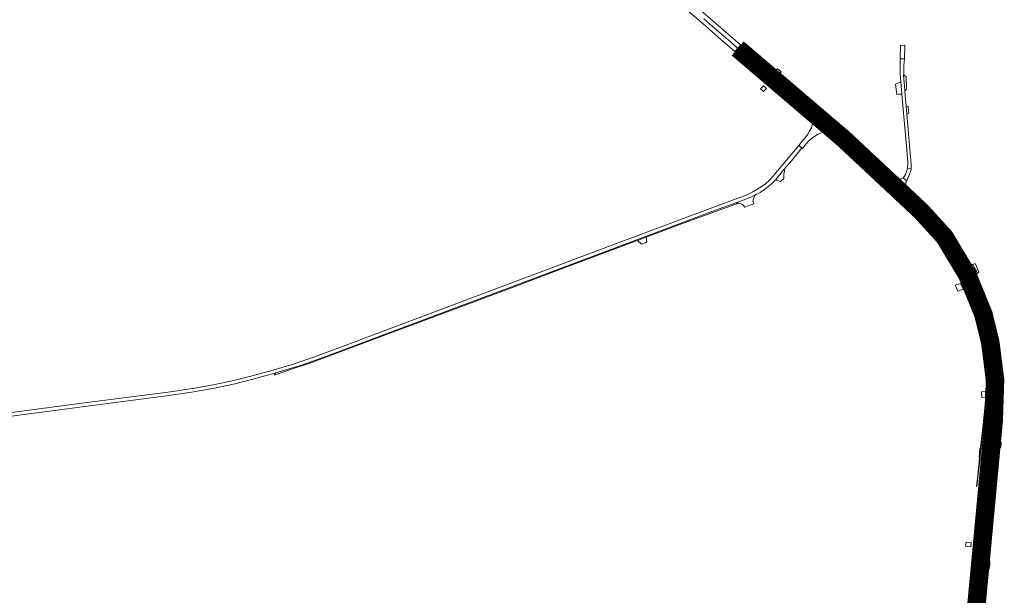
# Model space of a CAD drawing. Header units: metres. Extents: x 166325 to 190320, y 381923 to 404576.
# Tile 849 of 1056: x 175254 to 176052, y 398946 to 399412. Entities that reach past the tile are written whole.
import ezdxf

# ---------------------------------------------------------------- set-up
doc = ezdxf.new("R2010")
doc.units = ezdxf.units.M
for name, color, linetype, lineweight in [('B-WE-VH-VERHARDING_ASFALT-GV', 8, 'Continuous', 18), ('B-WE-VH-VERHARDING_BETONSTRAATSTEEN-GV', 8, 'Continuous', 18), ('B-WE-VH-VERHARDING_HALFVERHARDING-GV', 8, 'Continuous', 18), ('B-WE-VH-VERHARDING_N-WEG', 8, 'Continuous', 18)]:
    doc.layers.add(name, color=color, linetype=linetype, lineweight=lineweight)

msp = doc.modelspace()

# ---------------------------------------------------------------- linework, layer by layer
at = {"layer": 'B-WE-VH-VERHARDING_ASFALT-GV', "flags": 128}
for points in [[(175793.325, 399420.997), (175807.92, 399408.381), (175821.955, 399396.149), (175833.429, 399386.148), (175833.651, 399386.403), (175835.563, 399388.61), (175835.666, 399388.728), (175831.776, 399392.134), (175824.193, 399398.689), (175815.094, 399406.608), (175808.402, 399412.401)], [(175793.325, 399420.997), (175807.92, 399408.381), (175821.955, 399396.149), (175833.429, 399386.148), (175833.651, 399386.403), (175835.563, 399388.61), (175835.666, 399388.728), (175831.776, 399392.134), (175824.193, 399398.689), (175815.094, 399406.608), (175808.402, 399412.401)], [(175808.402, 399412.401), (175815.094, 399406.608), (175824.193, 399398.689), (175831.776, 399392.134), (175835.666, 399388.728), (175835.77, 399388.849), (175837.65, 399391.018), (175837.941, 399391.354), (175805.963, 399419.126)], [(175808.402, 399412.401), (175815.094, 399406.608), (175824.193, 399398.689), (175831.776, 399392.134), (175835.666, 399388.728), (175835.77, 399388.849), (175837.65, 399391.018), (175837.941, 399391.354), (175805.963, 399419.126)], [(175971.441, 399350.723), (175971.223, 399353.574), (175971.109, 399355.063), (175970.201, 399366.943), (175970.238, 399367.921), (175970.493, 399374.723), (175970.889, 399380.15), (175967.489, 399380.058), (175967.323, 399375.956), (175967.31, 399367.842), (175967.84, 399361.568), (175968.697, 399351.627), (175972.814, 399306.32), (175973.615, 399295.94)], [(175971.441, 399350.723), (175971.223, 399353.574), (175971.109, 399355.063), (175970.201, 399366.943), (175970.238, 399367.921), (175970.493, 399374.723), (175970.889, 399380.15), (175967.489, 399380.058), (175967.323, 399375.956), (175967.31, 399367.842), (175967.84, 399361.568), (175968.697, 399351.627), (175972.814, 399306.32), (175973.615, 399295.94)], [(175976.407, 399294.217), (175972.789, 399335.389), (175972.207, 399342.011), (175971.441, 399350.723)], [(175976.407, 399294.217), (175972.789, 399335.389), (175972.207, 399342.011), (175971.441, 399350.723)], [(175866.536, 399282.449), (175873.202, 399290.394), (175877.922, 399296.019), (175887.403, 399307.408), (175888.17, 399307.474), (175885.226, 399309.847), (175865.337, 399286.249)], [(175866.536, 399282.449), (175873.202, 399290.394), (175877.922, 399296.019), (175887.403, 399307.408), (175888.17, 399307.474), (175885.226, 399309.847), (175865.337, 399286.249)], [(175973.615, 399295.94), (175973.582, 399295.02)], [(175973.615, 399295.94), (175973.582, 399295.02)], [(175976.396, 399292.652), (175976.407, 399294.217)], [(175976.396, 399292.652), (175976.407, 399294.217)], [(175973.236, 399291.643), (175976.243, 399291.083)], [(175973.236, 399291.643), (175976.243, 399291.083)], [(175976.243, 399291.083), (175976.396, 399292.652)], [(175976.243, 399291.083), (175976.396, 399292.652)], [(175838.169, 399268.062), (175737.61, 399230.562), (175656.231, 399200.032), (175515.69, 399147.192), (175492.94, 399138.723), (175474.801, 399132.622), (175459.111, 399128.003), (175442.361, 399123.372), (175427.701, 399119.722), (175410.841, 399116.252), (175395.731, 399113.472), (175376.171, 399110.383), (175306.521, 399101.414), (175123.031, 399077.312), (175105.141, 399075.193), (175090.111, 399073.662), (175072.311, 399072.222), (175042.483, 399070.445), (175019.161, 399069.206), (174584.11, 399046.909), (174574.964, 399046.83)], [(175838.169, 399268.062), (175737.61, 399230.562), (175656.231, 399200.032), (175515.69, 399147.192), (175492.94, 399138.723), (175474.801, 399132.622), (175459.111, 399128.003), (175442.361, 399123.372), (175427.701, 399119.722), (175410.841, 399116.252), (175395.731, 399113.472), (175376.171, 399110.383), (175306.521, 399101.414), (175123.031, 399077.312), (175105.141, 399075.193), (175090.111, 399073.662), (175072.311, 399072.222), (175042.483, 399070.445), (175019.161, 399069.206), (174584.11, 399046.909), (174574.964, 399046.83)], [(175148.881, 399077.794), (175317.131, 399099.912), (175374.981, 399107.373), (175393.191, 399110.164), (175410.451, 399113.252), (175427.271, 399116.724), (175443.061, 399120.632), (175453.827, 399123.584), (175460.021, 399125.283), (175461.64, 399125.782), (175483.16, 399132.412), (175502.111, 399138.972), (175657.581, 399197.473), (175817.72, 399257.473), (175834.235, 399263.545), (175841.08, 399266.062)], [(175148.881, 399077.794), (175317.131, 399099.912), (175374.981, 399107.373), (175393.191, 399110.164), (175410.451, 399113.252), (175427.271, 399116.724), (175443.061, 399120.632), (175453.827, 399123.584), (175460.021, 399125.283), (175461.64, 399125.782), (175483.16, 399132.412), (175502.111, 399138.972), (175657.581, 399197.473), (175817.72, 399257.473), (175834.235, 399263.545), (175841.08, 399266.062)]]:
    msp.add_lwpolyline(points, dxfattribs=at)
for points in [[(175868.403, 399364.85), (175863.676, 399368.965), (175857.708, 399374.159), (175844.042, 399386.055), (175837.941, 399391.354), (175837.65, 399391.018), (175835.77, 399388.849), (175835.666, 399388.728), (175842.179, 399383.025), (175851.298, 399375.126), (175860.278, 399367.264), (175866.417, 399361.978), (175887.497, 399343.624), (175896.558, 399335.724), (175904.682, 399328.664), (175905.633, 399327.837), (175911.101, 399323.085), (175911.206, 399323.205), (175913.163, 399325.439), (175913.365, 399325.67), (175910.34, 399328.295), (175885.233, 399350.189), (175878.37, 399356.174)], [(175868.403, 399364.85), (175863.676, 399368.965), (175857.708, 399374.159), (175844.042, 399386.055), (175837.941, 399391.354), (175837.65, 399391.018), (175835.77, 399388.849), (175835.666, 399388.728), (175842.179, 399383.025), (175851.298, 399375.126), (175860.278, 399367.264), (175866.417, 399361.978), (175887.497, 399343.624), (175896.558, 399335.724), (175904.682, 399328.664), (175905.633, 399327.837), (175911.101, 399323.085), (175911.206, 399323.205), (175913.163, 399325.439), (175913.365, 399325.67), (175910.34, 399328.295), (175885.233, 399350.189), (175878.37, 399356.174)], [(175971.301, 399391.176), (175967.598, 399390.933), (175967.489, 399380.058), (175970.889, 399380.15)], [(175971.301, 399391.176), (175967.598, 399390.933), (175967.489, 399380.058), (175970.889, 399380.15)], [(175911.101, 399323.085), (175905.633, 399327.837), (175904.682, 399328.664), (175896.558, 399335.724), (175887.497, 399343.624), (175866.417, 399361.978), (175860.278, 399367.264), (175851.298, 399375.126), (175842.179, 399383.025), (175835.666, 399388.728), (175835.563, 399388.61), (175833.651, 399386.403), (175833.429, 399386.148), (175838.758, 399381.504), (175859.452, 399363.393), (175863.895, 399359.575), (175877.261, 399347.993), (175877.294, 399347.988), (175895.31, 399332.191), (175896.092, 399331.484), (175908.568, 399320.567), (175908.755, 399320.407), (175909.162, 399320.872), (175910.999, 399322.969)], [(175911.101, 399323.085), (175905.633, 399327.837), (175904.682, 399328.664), (175896.558, 399335.724), (175887.497, 399343.624), (175866.417, 399361.978), (175860.278, 399367.264), (175851.298, 399375.126), (175842.179, 399383.025), (175835.666, 399388.728), (175835.563, 399388.61), (175833.651, 399386.403), (175833.429, 399386.148), (175838.758, 399381.504), (175859.452, 399363.393), (175863.895, 399359.575), (175877.261, 399347.993), (175877.294, 399347.988), (175895.31, 399332.191), (175896.092, 399331.484), (175908.568, 399320.567), (175908.755, 399320.407), (175909.162, 399320.872), (175910.999, 399322.969)], [(175908.568, 399320.567), (175896.092, 399331.484), (175896.315, 399330.712), (175896.596, 399329.468), (175896.481, 399327.665), (175895.488, 399324.362), (175893.95, 399321.581), (175892.513, 399319.183), (175890.348, 399316.151), (175890.221, 399315.996), (175888.381, 399313.75), (175888.254, 399313.595), (175885.226, 399309.847), (175888.17, 399307.474), (175891.235, 399311.232), (175891.33, 399311.349), (175893.359, 399313.836), (175895.715, 399315.734), (175900.306, 399318.836), (175902.17, 399319.664), (175903.809, 399320.119), (175906.685, 399320.858)], [(175908.568, 399320.567), (175896.092, 399331.484), (175896.315, 399330.712), (175896.596, 399329.468), (175896.481, 399327.665), (175895.488, 399324.362), (175893.95, 399321.581), (175892.513, 399319.183), (175890.348, 399316.151), (175890.221, 399315.996), (175888.381, 399313.75), (175888.254, 399313.595), (175885.226, 399309.847), (175888.17, 399307.474), (175891.235, 399311.232), (175891.33, 399311.349), (175893.359, 399313.836), (175895.715, 399315.734), (175900.306, 399318.836), (175902.17, 399319.664), (175903.809, 399320.119), (175906.685, 399320.858)], [(175911.101, 399323.085), (175910.999, 399322.969), (175909.162, 399320.872), (175908.755, 399320.407), (175926.414, 399305.301), (175939.503, 399293.929), (175954.397, 399280.684), (175961.387, 399274.107), (175962.56, 399273.052), (175972.99, 399263.372), (175978.288, 399258.235), (175982.709, 399253.72), (175983.093, 399254.08), (175985.224, 399256.075), (175985.375, 399256.216), (175983.467, 399258.239), (175979.414, 399262.354), (175974.594, 399266.991), (175969.656, 399271.61), (175966.686, 399274.404), (175965.936, 399275.08), (175959.86, 399280.554), (175952.536, 399286.964), (175945.336, 399293.269), (175938.766, 399299.051), (175932.512, 399304.502), (175927.602, 399308.764), (175922.4, 399313.281), (175918.447, 399316.715), (175914.901, 399319.763), (175911.668, 399322.592)], [(175911.101, 399323.085), (175910.999, 399322.969), (175909.162, 399320.872), (175908.755, 399320.407), (175926.414, 399305.301), (175939.503, 399293.929), (175954.397, 399280.684), (175961.387, 399274.107), (175962.56, 399273.052), (175972.99, 399263.372), (175978.288, 399258.235), (175982.709, 399253.72), (175983.093, 399254.08), (175985.224, 399256.075), (175985.375, 399256.216), (175983.467, 399258.239), (175979.414, 399262.354), (175974.594, 399266.991), (175969.656, 399271.61), (175966.686, 399274.404), (175965.936, 399275.08), (175959.86, 399280.554), (175952.536, 399286.964), (175945.336, 399293.269), (175938.766, 399299.051), (175932.512, 399304.502), (175927.602, 399308.764), (175922.4, 399313.281), (175918.447, 399316.715), (175914.901, 399319.763), (175911.668, 399322.592)], [(175913.365, 399325.67), (175913.163, 399325.439), (175911.206, 399323.205), (175911.101, 399323.085), (175911.668, 399322.592), (175914.901, 399319.763), (175918.447, 399316.715), (175922.4, 399313.281), (175927.602, 399308.764), (175932.512, 399304.502), (175938.766, 399299.051), (175945.336, 399293.269), (175952.536, 399286.964), (175959.86, 399280.554), (175965.936, 399275.08), (175966.686, 399274.404), (175969.656, 399271.61), (175974.594, 399266.991), (175979.414, 399262.354), (175983.467, 399258.239), (175985.375, 399256.216), (175985.507, 399256.339), (175987.623, 399258.321), (175988.029, 399258.7), (175986.162, 399260.73), (175982.044, 399264.848), (175981.085, 399265.913), (175973.073, 399273.355), (175963.095, 399282.476), (175958.66, 399286.213), (175943.966, 399299.115)], [(175913.365, 399325.67), (175913.163, 399325.439), (175911.206, 399323.205), (175911.101, 399323.085), (175911.668, 399322.592), (175914.901, 399319.763), (175918.447, 399316.715), (175922.4, 399313.281), (175927.602, 399308.764), (175932.512, 399304.502), (175938.766, 399299.051), (175945.336, 399293.269), (175952.536, 399286.964), (175959.86, 399280.554), (175965.936, 399275.08), (175966.686, 399274.404), (175969.656, 399271.61), (175974.594, 399266.991), (175979.414, 399262.354), (175983.467, 399258.239), (175985.375, 399256.216), (175985.507, 399256.339), (175987.623, 399258.321), (175988.029, 399258.7), (175986.162, 399260.73), (175982.044, 399264.848), (175981.085, 399265.913), (175973.073, 399273.355), (175963.095, 399282.476), (175958.66, 399286.213), (175943.966, 399299.115)], [(175972.681, 399281.375), (175969.935, 399283.755), (175968.329, 399282.845), (175966.503, 399281.95), (175964.537, 399281.825), (175963.095, 399282.476), (175973.073, 399273.355), (175972.226, 399275.14), (175971.863, 399277.549), (175972.115, 399280.118)], [(175972.681, 399281.375), (175969.935, 399283.755), (175968.329, 399282.845), (175966.503, 399281.95), (175964.537, 399281.825), (175963.095, 399282.476), (175973.073, 399273.355), (175972.226, 399275.14), (175971.863, 399277.549), (175972.115, 399280.118)], [(175985.375, 399256.216), (175985.224, 399256.075), (175983.093, 399254.08), (175982.709, 399253.72), (175983.296, 399253.12), (175988.455, 399247.478), (175993.91, 399241.003), (175998.303, 399235.412), (176002.713, 399229.391), (176006.786, 399223.398), (176010.79, 399217.026), (176014.154, 399211.342), (176017.735, 399204.69), (176020.869, 399198.448), (176023.62, 399192.368), (176026.391, 399185.512), (176028.771, 399179.257), (176030.731, 399173.333), (176031.387, 399171.296), (176031.813, 399169.802), (176032.392, 399169.976), (176035.173, 399170.807), (176035.371, 399170.866), (176034.792, 399172.808), (176033.753, 399176.142), (176032.657, 399179.375), (176030.495, 399185.215), (176029.122, 399188.761), (176027.712, 399192.169), (176025.886, 399196.358), (176024.497, 399199.397), (176023.072, 399202.286), (176019.724, 399208.945), (176016.152, 399215.327), (176013.484, 399219.879), (176010.246, 399224.917), (176007.343, 399229.294), (176003.81, 399234.391), (175999.792, 399239.594), (175995.91, 399244.355), (175992.364, 399248.57), (175988.466, 399252.939)], [(175985.375, 399256.216), (175985.224, 399256.075), (175983.093, 399254.08), (175982.709, 399253.72), (175983.296, 399253.12), (175988.455, 399247.478), (175993.91, 399241.003), (175998.303, 399235.412), (176002.713, 399229.391), (176006.786, 399223.398), (176010.79, 399217.026), (176014.154, 399211.342), (176017.735, 399204.69), (176020.869, 399198.448), (176023.62, 399192.368), (176026.391, 399185.512), (176028.771, 399179.257), (176030.731, 399173.333), (176031.387, 399171.296), (176031.813, 399169.802), (176032.392, 399169.976), (176035.173, 399170.807), (176035.371, 399170.866), (176034.792, 399172.808), (176033.753, 399176.142), (176032.657, 399179.375), (176030.495, 399185.215), (176029.122, 399188.761), (176027.712, 399192.169), (176025.886, 399196.358), (176024.497, 399199.397), (176023.072, 399202.286), (176019.724, 399208.945), (176016.152, 399215.327), (176013.484, 399219.879), (176010.246, 399224.917), (176007.343, 399229.294), (176003.81, 399234.391), (175999.792, 399239.594), (175995.91, 399244.355), (175992.364, 399248.57), (175988.466, 399252.939)], [(175988.029, 399258.7), (175987.623, 399258.321), (175985.507, 399256.339), (175985.375, 399256.216), (175988.466, 399252.939), (175992.364, 399248.57), (175995.91, 399244.355), (175999.792, 399239.594), (176003.81, 399234.391), (176007.343, 399229.294), (176010.246, 399224.917), (176013.484, 399219.879), (176016.152, 399215.327), (176019.724, 399208.945), (176023.072, 399202.286), (176024.497, 399199.397), (176025.886, 399196.358), (176027.712, 399192.169), (176029.122, 399188.761), (176030.495, 399185.215), (176032.657, 399179.375), (176033.753, 399176.142), (176034.792, 399172.808), (176035.371, 399170.866), (176035.544, 399170.917), (176038.237, 399171.722), (176038.939, 399171.932), (176038.444, 399173.654), (176035.955, 399181.074), (176033.099, 399188.774), (176030.138, 399195.914), (176027.547, 399201.628), (176024.323, 399208.289), (176021.017, 399214.496), (176017.504, 399220.343), (176013.608, 399226.657), (176009.258, 399233.048), (176004.529, 399239.489), (175999.497, 399245.712), (175994.207, 399251.887), (175989.514, 399257.085)], [(175988.029, 399258.7), (175987.623, 399258.321), (175985.507, 399256.339), (175985.375, 399256.216), (175988.466, 399252.939), (175992.364, 399248.57), (175995.91, 399244.355), (175999.792, 399239.594), (176003.81, 399234.391), (176007.343, 399229.294), (176010.246, 399224.917), (176013.484, 399219.879), (176016.152, 399215.327), (176019.724, 399208.945), (176023.072, 399202.286), (176024.497, 399199.397), (176025.886, 399196.358), (176027.712, 399192.169), (176029.122, 399188.761), (176030.495, 399185.215), (176032.657, 399179.375), (176033.753, 399176.142), (176034.792, 399172.808), (176035.371, 399170.866), (176035.544, 399170.917), (176038.237, 399171.722), (176038.939, 399171.932), (176038.444, 399173.654), (176035.955, 399181.074), (176033.099, 399188.774), (176030.138, 399195.914), (176027.547, 399201.628), (176024.323, 399208.289), (176021.017, 399214.496), (176017.504, 399220.343), (176013.608, 399226.657), (176009.258, 399233.048), (176004.529, 399239.489), (175999.497, 399245.712), (175994.207, 399251.887), (175989.514, 399257.085)], [(176028.071, 399214.346), (176026.266, 399213.637), (176026.776, 399212.601), (176027.719, 399210.828), (176029.204, 399208.087), (176030.068, 399206.539), (176030.815, 399207.232), (176031.249, 399207.518)], [(176028.071, 399214.346), (176026.266, 399213.637), (176026.776, 399212.601), (176027.719, 399210.828), (176029.204, 399208.087), (176030.068, 399206.539), (176030.815, 399207.232), (176031.249, 399207.518)], [(176035.371, 399170.866), (176035.173, 399170.807), (176032.392, 399169.976), (176031.813, 399169.802), (176033.556, 399163.687), (176035.452, 399156.031), (176037.096, 399148.17), (176037.213, 399147.675), (176038.45, 399140.248), (176039.42, 399132.489), (176040.263, 399124.441), (176040.597, 399116.676), (176040.704, 399114.044), (176040.716, 399105.138), (176040.613, 399100.554), (176040.172, 399090.579), (176039.072, 399074.344), (176038.898, 399072.372), (176039.33, 399072.33), (176042.251, 399072.041), (176042.42, 399072.024), (176042.491, 399072.866), (176042.635, 399074.817), (176042.78, 399076.729), (176042.944, 399078.738), (176043.087, 399080.805), (176043.23, 399083.048), (176043.392, 399085.291), (176043.514, 399087.788), (176043.66, 399089.602), (176043.761, 399092.255), (176043.889, 399093.739), (176043.977, 399095.354), (176044.063, 399097.304), (176044.13, 399099.039), (176044.197, 399100.95), (176044.377, 399101.124), (176044.245, 399102.743), (176044.292, 399104.673), (176044.356, 399107.052), (176044.352, 399109.653), (176044.338, 399112.15), (176044.322, 399114.956), (176044.246, 399117.793), (176044.115, 399120.247), (176043.983, 399122.799), (176043.771, 399125.701), (176043.539, 399128.72), (176043.148, 399132.362), (176042.817, 399135.555), (176042.41, 399138.533), (176042.017, 399141.266), (176041.552, 399144.167), (176041.045, 399147.208), (176040.476, 399150.445), (176039.748, 399154.014), (176038.879, 399157.759), (176037.953, 399161.621), (176036.911, 399165.579), (176036.072, 399168.518)], [(176035.371, 399170.866), (176035.173, 399170.807), (176032.392, 399169.976), (176031.813, 399169.802), (176033.556, 399163.687), (176035.452, 399156.031), (176037.096, 399148.17), (176037.213, 399147.675), (176038.45, 399140.248), (176039.42, 399132.489), (176040.263, 399124.441), (176040.597, 399116.676), (176040.704, 399114.044), (176040.716, 399105.138), (176040.613, 399100.554), (176040.172, 399090.579), (176039.072, 399074.344), (176038.898, 399072.372), (176039.33, 399072.33), (176042.251, 399072.041), (176042.42, 399072.024), (176042.491, 399072.866), (176042.635, 399074.817), (176042.78, 399076.729), (176042.944, 399078.738), (176043.087, 399080.805), (176043.23, 399083.048), (176043.392, 399085.291), (176043.514, 399087.788), (176043.66, 399089.602), (176043.761, 399092.255), (176043.889, 399093.739), (176043.977, 399095.354), (176044.063, 399097.304), (176044.13, 399099.039), (176044.197, 399100.95), (176044.377, 399101.124), (176044.245, 399102.743), (176044.292, 399104.673), (176044.356, 399107.052), (176044.352, 399109.653), (176044.338, 399112.15), (176044.322, 399114.956), (176044.246, 399117.793), (176044.115, 399120.247), (176043.983, 399122.799), (176043.771, 399125.701), (176043.539, 399128.72), (176043.148, 399132.362), (176042.817, 399135.555), (176042.41, 399138.533), (176042.017, 399141.266), (176041.552, 399144.167), (176041.045, 399147.208), (176040.476, 399150.445), (176039.748, 399154.014), (176038.879, 399157.759), (176037.953, 399161.621), (176036.911, 399165.579), (176036.072, 399168.518)], [(176038.939, 399171.932), (176038.237, 399171.722), (176035.544, 399170.917), (176035.371, 399170.866), (176036.072, 399168.518), (176036.911, 399165.579), (176037.953, 399161.621), (176038.879, 399157.759), (176039.748, 399154.014), (176040.476, 399150.445), (176041.045, 399147.208), (176041.552, 399144.167), (176042.017, 399141.266), (176042.41, 399138.533), (176042.817, 399135.555), (176043.148, 399132.362), (176043.539, 399128.72), (176043.771, 399125.701), (176043.983, 399122.799), (176044.115, 399120.247), (176044.246, 399117.793), (176044.322, 399114.956), (176044.338, 399112.15), (176044.352, 399109.653), (176044.356, 399107.052), (176044.292, 399104.673), (176044.245, 399102.743), (176044.377, 399101.124), (176044.197, 399100.95), (176044.13, 399099.039), (176044.063, 399097.304), (176043.977, 399095.354), (176043.889, 399093.739), (176043.761, 399092.255), (176043.66, 399089.602), (176043.514, 399087.788), (176043.392, 399085.291), (176043.23, 399083.048), (176043.087, 399080.805), (176042.944, 399078.738), (176042.78, 399076.729), (176042.635, 399074.817), (176042.491, 399072.866), (176042.42, 399072.024), (176042.599, 399072.007), (176045.423, 399071.728), (176046.025, 399071.668), (176047.121, 399088.14), (176047.791, 399099.599), (176047.999, 399107.261), (176047.936, 399116.644), (176047.576, 399125.418), (176046.795, 399133.617), (176045.71, 399141.505), (176044.324, 399149.786), (176042.659, 399157.891), (176040.667, 399165.923)], [(176038.939, 399171.932), (176038.237, 399171.722), (176035.544, 399170.917), (176035.371, 399170.866), (176036.072, 399168.518), (176036.911, 399165.579), (176037.953, 399161.621), (176038.879, 399157.759), (176039.748, 399154.014), (176040.476, 399150.445), (176041.045, 399147.208), (176041.552, 399144.167), (176042.017, 399141.266), (176042.41, 399138.533), (176042.817, 399135.555), (176043.148, 399132.362), (176043.539, 399128.72), (176043.771, 399125.701), (176043.983, 399122.799), (176044.115, 399120.247), (176044.246, 399117.793), (176044.322, 399114.956), (176044.338, 399112.15), (176044.352, 399109.653), (176044.356, 399107.052), (176044.292, 399104.673), (176044.245, 399102.743), (176044.377, 399101.124), (176044.197, 399100.95), (176044.13, 399099.039), (176044.063, 399097.304), (176043.977, 399095.354), (176043.889, 399093.739), (176043.761, 399092.255), (176043.66, 399089.602), (176043.514, 399087.788), (176043.392, 399085.291), (176043.23, 399083.048), (176043.087, 399080.805), (176042.944, 399078.738), (176042.78, 399076.729), (176042.635, 399074.817), (176042.491, 399072.866), (176042.42, 399072.024), (176042.599, 399072.007), (176045.423, 399071.728), (176046.025, 399071.668), (176047.121, 399088.14), (176047.791, 399099.599), (176047.999, 399107.261), (176047.936, 399116.644), (176047.576, 399125.418), (176046.795, 399133.617), (176045.71, 399141.505), (176044.324, 399149.786), (176042.659, 399157.891), (176040.667, 399165.923)], [(176042.42, 399072.024), (176042.251, 399072.041), (176039.33, 399072.33), (176038.898, 399072.372), (176038.463, 399067.054), (176037.401, 399055.529), (176037.369, 399055.536), (176034.415, 399025.486), (176030.623, 398989.18), (176029.869, 398981.755), (176028.981, 398972.879), (176029.354, 398972.841), (176032.217, 398972.548), (176032.368, 398972.533), (176033.306, 398981.796), (176035.752, 399005.429), (176037.334, 399020.634), (176039.382, 399041.096), (176041.04, 399057.222), (176042.197, 399069.357)], [(176042.42, 399072.024), (176042.251, 399072.041), (176039.33, 399072.33), (176038.898, 399072.372), (176038.463, 399067.054), (176037.401, 399055.529), (176037.369, 399055.536), (176034.415, 399025.486), (176030.623, 398989.18), (176029.869, 398981.755), (176028.981, 398972.879), (176029.354, 398972.841), (176032.217, 398972.548), (176032.368, 398972.533), (176033.306, 398981.796), (176035.752, 399005.429), (176037.334, 399020.634), (176039.382, 399041.096), (176041.04, 399057.222), (176042.197, 399069.357)], [(176045.193, 399063.705), (176046.025, 399071.668), (176045.423, 399071.728), (176042.599, 399072.007), (176042.42, 399072.024), (176042.197, 399069.357), (176041.04, 399057.222), (176039.382, 399041.096), (176037.334, 399020.634), (176035.752, 399005.429), (176033.306, 398981.796), (176032.368, 398972.533), (176032.547, 398972.514), (176035.458, 398972.217), (176035.857, 398972.176), (176036.092, 398974.674), (176036.22, 398976.036), (176038.857, 399001.646), (176040.352, 399016.459), (176042.541, 399037.719), (176043.813, 399050.27)], [(176045.193, 399063.705), (176046.025, 399071.668), (176045.423, 399071.728), (176042.599, 399072.007), (176042.42, 399072.024), (176042.197, 399069.357), (176041.04, 399057.222), (176039.382, 399041.096), (176037.334, 399020.634), (176035.752, 399005.429), (176033.306, 398981.796), (176032.368, 398972.533), (176032.547, 398972.514), (176035.458, 398972.217), (176035.857, 398972.176), (176036.092, 398974.674), (176036.22, 398976.036), (176038.857, 399001.646), (176040.352, 399016.459), (176042.541, 399037.719), (176043.813, 399050.27)], [(176032.368, 398972.533), (176032.217, 398972.548), (176029.354, 398972.841), (176028.981, 398972.879), (176028.728, 398970.344), (176028.054, 398963.608), (176027.614, 398959.204), (176022.958, 398914.518), (176022.919, 398913.637), (176019.705, 398882.436), (176019.129, 398877.199), (176018.746, 398873.405), (176019.201, 398873.359), (176022.071, 398873.064), (176022.252, 398873.046), (176023.639, 398886.739), (176026.022, 398910.444), (176028.446, 398934.129), (176030.891, 398957.938)], [(176032.368, 398972.533), (176032.217, 398972.548), (176029.354, 398972.841), (176028.981, 398972.879), (176028.728, 398970.344), (176028.054, 398963.608), (176027.614, 398959.204), (176022.958, 398914.518), (176022.919, 398913.637), (176019.705, 398882.436), (176019.129, 398877.199), (176018.746, 398873.405), (176019.201, 398873.359), (176022.071, 398873.064), (176022.252, 398873.046), (176023.639, 398886.739), (176026.022, 398910.444), (176028.446, 398934.129), (176030.891, 398957.938)], [(176034.11, 398954.864), (176034.74, 398960.898), (176035.3, 398966.253), (176035.857, 398972.176), (176035.458, 398972.217), (176032.547, 398972.514), (176032.368, 398972.533), (176030.891, 398957.938), (176028.446, 398934.129), (176026.022, 398910.444), (176023.639, 398886.739), (176022.252, 398873.046), (176022.431, 398873.027), (176025.304, 398872.733), (176025.619, 398872.701), (176026.044, 398877.101), (176030.802, 398922.966), (176031.725, 398932.05)], [(176034.11, 398954.864), (176034.74, 398960.898), (176035.3, 398966.253), (176035.857, 398972.176), (176035.458, 398972.217), (176032.547, 398972.514), (176032.368, 398972.533), (176030.891, 398957.938), (176028.446, 398934.129), (176026.022, 398910.444), (176023.639, 398886.739), (176022.252, 398873.046), (176022.431, 398873.027), (176025.304, 398872.733), (176025.619, 398872.701), (176026.044, 398877.101), (176030.802, 398922.966), (176031.725, 398932.05)]]:
    msp.add_lwpolyline(points, close=True, dxfattribs=at)
at = {"layer": 'B-WE-VH-VERHARDING_ASFALT-GV'}
for points in [[(175973.582, 399295.02, -0.0260581), (175973.236, 399291.643)], [(175973.582, 399295.02, -0.0260581), (175973.236, 399291.643)], [(175865.337, 399286.249, -0.0651639), (175857.198, 399278.06)], [(175865.337, 399286.249, -0.0651639), (175857.198, 399278.06)], [(175857.198, 399278.06, -0.0258036), (175846.83, 399271.752)], [(175855.237, 399272.824, 0.0558803), (175863.804, 399279.541)], [(175863.804, 399279.541, 0.0216212), (175866.536, 399282.449)], [(175846.83, 399271.752, -0.0468778), (175838.169, 399268.062)], [(175846.83, 399271.752, -0.0468778), (175838.169, 399268.062)], [(175849.65, 399269.69, 0.0242438), (175855.237, 399272.824)], [(175841.08, 399266.062, 0.0357252), (175849.65, 399269.69)]]:
    msp.add_lwpolyline(points, format="xyb", dxfattribs=at)
at = {"layer": 'B-WE-VH-VERHARDING_BETONSTRAATSTEEN-GV', "flags": 128}
for points in [[(175870.558, 399369.148), (175870.854, 399369.555), (175867.915, 399371.978), (175867.591, 399371.67), (175865.214, 399369.406), (175863.676, 399368.965), (175868.403, 399364.85), (175868.433, 399366.225)], [(175870.558, 399369.148), (175870.854, 399369.555), (175867.915, 399371.978), (175867.591, 399371.67), (175865.214, 399369.406), (175863.676, 399368.965), (175868.403, 399364.85), (175868.433, 399366.225)], [(175972.332, 399365.087), (175972.32, 399365.507), (175971.946, 399365.715), (175971.486, 399366.05), (175971.078, 399366.447), (175970.73, 399366.897), (175970.448, 399367.392), (175970.238, 399367.921), (175970.201, 399366.943), (175971.109, 399355.063), (175971.223, 399353.574), (175971.282, 399353.756), (175971.51, 399354.285), (175971.809, 399354.778), (175972.173, 399355.225), (175972.595, 399355.618), (175972.582, 399356.288), (175972.543, 399357.661)], [(175972.332, 399365.087), (175972.32, 399365.507), (175971.946, 399365.715), (175971.486, 399366.05), (175971.078, 399366.447), (175970.73, 399366.897), (175970.448, 399367.392), (175970.238, 399367.921), (175970.201, 399366.943), (175971.109, 399355.063), (175971.223, 399353.574), (175971.282, 399353.756), (175971.51, 399354.285), (175971.809, 399354.778), (175972.173, 399355.225), (175972.595, 399355.618), (175972.582, 399356.288), (175972.543, 399357.661)], [(175859.226, 399356.213), (175857.37, 399357.755), (175856.661, 399358.378), (175854.286, 399355.742), (175856.58, 399353.606)], [(175859.226, 399356.213), (175857.37, 399357.755), (175856.661, 399358.378), (175854.286, 399355.742), (175856.58, 399353.606)], [(175859.452, 399363.393), (175858.835, 399360.592), (175861.053, 399358.648), (175863.895, 399359.575)], [(175859.452, 399363.393), (175858.835, 399360.592), (175861.053, 399358.648), (175863.895, 399359.575)], [(175967.84, 399361.568), (175964.531, 399359.988), (175963.714, 399359.598), (175964.768, 399351.291), (175966.012, 399351.397), (175968.697, 399351.627)], [(175967.84, 399361.568), (175964.531, 399359.988), (175963.714, 399359.598), (175964.768, 399351.291), (175966.012, 399351.397), (175968.697, 399351.627)], [(175974.005, 399341.578), (175972.207, 399342.011), (175972.789, 399335.389), (175973.891, 399335.874), (175974.411, 399336.103)], [(175974.005, 399341.578), (175972.207, 399342.011), (175972.789, 399335.389), (175973.891, 399335.874), (175974.411, 399336.103)], [(175873.157, 399283.354), (175873.259, 399286.957), (175873.553, 399289.191), (175873.66, 399290.009), (175873.202, 399290.394), (175866.536, 399282.449), (175867.14, 399281.942), (175870.171, 399280.695), (175872.535, 399282.648), (175873.151, 399283.157)], [(175873.157, 399283.354), (175873.259, 399286.957), (175873.553, 399289.191), (175873.66, 399290.009), (175873.202, 399290.394), (175866.536, 399282.449), (175867.14, 399281.942), (175870.171, 399280.695), (175872.535, 399282.648), (175873.151, 399283.157)], [(175977.982, 399256.945), (175978.262, 399257.269), (175973.894, 399261.522), (175968.753, 399266.396), (175962.212, 399272.411), (175961.88, 399272.11), (175968.414, 399266.102), (175973.502, 399261.289)], [(175982.709, 399253.72), (175978.288, 399258.235), (175972.99, 399263.372), (175962.56, 399273.052), (175962.209, 399272.674), (175962.363, 399272.552), (175968.86, 399266.526), (175973.974, 399261.741), (175978.344, 399257.412), (175978.553, 399257.217), (175979.251, 399256.522), (175979.346, 399256.404), (175982.206, 399253.484), (175984.98, 399250.52), (175988.883, 399246.141), (175992.217, 399242.236), (175995.842, 399237.701), (175999.644, 399232.764), (176003.64, 399227.141), (176004.844, 399225.408), (176004.989, 399225.165), (176010.021, 399217.315), (176010.11, 399217.185), (176011.786, 399214.473), (176013.726, 399211.083), (176015.244, 399208.294), (176017.986, 399203.027), (176018.184, 399202.659), (176020.331, 399198.222), (176021.827, 399195.01), (176023.003, 399192.406), (176023.089, 399192.299), (176023.982, 399190.207), (176027.247, 399181.931), (176028.638, 399178.078), (176030.423, 399172.525), (176032.243, 399166.625), (176034.212, 399159.133), (176035.421, 399154.054), (176035.961, 399151.332), (176036.779, 399147.131), (176037.896, 399140.366), (176038.341, 399137.336), (176039.139, 399130.399), (176039.866, 399122.407), (176039.988, 399119.404), (176040.11, 399114.413), (176040.11, 399114.008), (176040.704, 399114.044), (176040.597, 399116.676), (176040.263, 399124.441), (176039.42, 399132.489), (176038.45, 399140.248), (176037.213, 399147.675), (176037.096, 399148.17), (176035.452, 399156.031), (176033.556, 399163.687), (176031.813, 399169.802), (176031.387, 399171.296), (176030.731, 399173.333), (176028.771, 399179.257), (176026.391, 399185.512), (176023.62, 399192.368), (176020.869, 399198.448), (176017.735, 399204.69), (176014.154, 399211.342), (176010.79, 399217.026), (176006.786, 399223.398), (176002.713, 399229.391), (175998.303, 399235.412), (175993.91, 399241.003), (175988.455, 399247.478), (175983.296, 399253.12)], [(175982.709, 399253.72), (175978.288, 399258.235), (175972.99, 399263.372), (175962.56, 399273.052), (175962.209, 399272.674), (175962.363, 399272.552), (175968.86, 399266.526), (175973.974, 399261.741), (175978.344, 399257.412), (175978.553, 399257.217), (175979.251, 399256.522), (175979.346, 399256.404), (175982.206, 399253.484), (175984.98, 399250.52), (175988.883, 399246.141), (175992.217, 399242.236), (175995.842, 399237.701), (175999.644, 399232.764), (176003.64, 399227.141), (176004.844, 399225.408), (176004.989, 399225.165), (176010.021, 399217.315), (176010.11, 399217.185), (176011.786, 399214.473), (176013.726, 399211.083), (176015.244, 399208.294), (176017.986, 399203.027), (176018.184, 399202.659), (176020.331, 399198.222), (176021.827, 399195.01), (176023.003, 399192.406), (176023.089, 399192.299), (176023.982, 399190.207), (176027.247, 399181.931), (176028.638, 399178.078), (176030.423, 399172.525), (176032.243, 399166.625), (176034.212, 399159.133), (176035.421, 399154.054), (176035.961, 399151.332), (176036.779, 399147.131), (176037.896, 399140.366), (176038.341, 399137.336), (176039.139, 399130.399), (176039.866, 399122.407), (176039.988, 399119.404), (176040.11, 399114.413), (176040.11, 399114.008), (176040.704, 399114.044), (176040.597, 399116.676), (176040.263, 399124.441), (176039.42, 399132.489), (176038.45, 399140.248), (176037.213, 399147.675), (176037.096, 399148.17), (176035.452, 399156.031), (176033.556, 399163.687), (176031.813, 399169.802), (176031.387, 399171.296), (176030.731, 399173.333), (176028.771, 399179.257), (176026.391, 399185.512), (176023.62, 399192.368), (176020.869, 399198.448), (176017.735, 399204.69), (176014.154, 399211.342), (176010.79, 399217.026), (176006.786, 399223.398), (176002.713, 399229.391), (175998.303, 399235.412), (175993.91, 399241.003), (175988.455, 399247.478), (175983.296, 399253.12)], [(176004.79, 399225.111), (176003.452, 399227.052), (175999.445, 399232.726), (175995.704, 399237.613), (175992.042, 399242.141), (175988.71, 399246.029), (175984.847, 399250.421), (175982.086, 399253.365), (175979.172, 399256.244), (175978.893, 399255.983), (175981.675, 399253.159), (175984.454, 399250.211), (175988.376, 399245.748), (175991.64, 399241.934), (175995.381, 399237.292), (175999.039, 399232.506), (176003.128, 399226.85), (176004.416, 399224.919)], [(175761.584, 399235.66), (175754.529, 399233.014), (175757.748, 399229.974), (175762.116, 399231.781)], [(175761.584, 399235.66), (175754.529, 399233.014), (175757.748, 399229.974), (175762.116, 399231.781)], [(176004.989, 399225.165), (176004.853, 399225.01), (176004.354, 399224.684), (176009.381, 399216.882), (176009.515, 399216.988), (176009.895, 399217.228), (176010.021, 399217.315)], [(176004.989, 399225.165), (176004.853, 399225.01), (176004.354, 399224.684), (176009.381, 399216.882), (176009.515, 399216.988), (176009.895, 399217.228), (176010.021, 399217.315)], [(176009.895, 399217.228), (176009.515, 399216.988), (176009.609, 399216.85), (176011.209, 399214.234), (176013.164, 399210.806), (176014.639, 399208.123), (176017.447, 399202.751), (176017.541, 399202.536), (176017.956, 399202.713), (176017.844, 399202.952), (176015.094, 399208.157), (176013.558, 399211.018), (176011.602, 399214.417), (176009.94, 399217.098)], [(176009.895, 399217.228), (176009.515, 399216.988), (176009.609, 399216.85), (176011.209, 399214.234), (176013.164, 399210.806), (176014.639, 399208.123), (176017.447, 399202.751), (176017.541, 399202.536), (176017.956, 399202.713), (176017.844, 399202.952), (176015.094, 399208.157), (176013.558, 399211.018), (176011.602, 399214.417), (176009.94, 399217.098)], [(176026.266, 399213.637), (176025.289, 399213.52), (176024.389, 399213.478), (176024.263, 399213.473), (176023.854, 399213.499), (176023.206, 399213.596), (176022.183, 399213.892), (176021.017, 399214.496), (176024.323, 399208.289), (176027.547, 399201.628), (176027.955, 399203.105), (176028.438, 399204.506), (176028.638, 399204.784), (176028.968, 399205.373), (176029.74, 399206.288), (176030.068, 399206.539), (176029.204, 399208.087), (176027.719, 399210.828), (176026.776, 399212.601)], [(176026.266, 399213.637), (176025.289, 399213.52), (176024.389, 399213.478), (176024.263, 399213.473), (176023.854, 399213.499), (176023.206, 399213.596), (176022.183, 399213.892), (176021.017, 399214.496), (176024.323, 399208.289), (176027.547, 399201.628), (176027.955, 399203.105), (176028.438, 399204.506), (176028.638, 399204.784), (176028.968, 399205.373), (176029.74, 399206.288), (176030.068, 399206.539), (176029.204, 399208.087), (176027.719, 399210.828), (176026.776, 399212.601)], [(176016.151, 399198.275), (176011.972, 399196.9), (176014.066, 399192.084), (176018.493, 399193.478)], [(176016.151, 399198.275), (176011.972, 399196.9), (176014.066, 399192.084), (176018.493, 399193.478)], [(176018.184, 399202.659), (176017.461, 399202.365), (176019.847, 399197.606), (176021.137, 399194.709), (176022.336, 399192.091), (176023.003, 399192.406), (176021.827, 399195.01), (176020.331, 399198.222)], [(176018.184, 399202.659), (176017.461, 399202.365), (176019.847, 399197.606), (176021.137, 399194.709), (176022.336, 399192.091), (176023.003, 399192.406), (176021.827, 399195.01), (176020.331, 399198.222)], [(176039.928, 399114.174), (176039.809, 399119.388), (176039.674, 399122.387), (176038.951, 399130.39), (176038.185, 399137.299), (176037.727, 399140.327), (176036.601, 399147.144), (176035.786, 399151.33), (176035.235, 399154.007), (176033.993, 399159.143), (176032.033, 399166.613), (176030.232, 399172.482), (176028.444, 399178.05), (176027.049, 399181.924), (176023.75, 399190.168), (176022.914, 399192.187), (176022.556, 399192.077), (176023.344, 399190.065), (176026.649, 399181.836), (176027.993, 399177.979), (176029.799, 399172.438), (176031.562, 399166.579), (176033.598, 399158.985), (176034.772, 399154.091), (176035.361, 399151.248), (176036.135, 399147.138), (176037.273, 399140.389), (176037.706, 399137.25), (176038.53, 399130.422), (176039.216, 399122.416), (176039.36, 399119.305), (176039.515, 399114.169)], [(176039.928, 399114.174), (176039.809, 399119.388), (176039.674, 399122.387), (176038.951, 399130.39), (176038.185, 399137.299), (176037.727, 399140.327), (176036.601, 399147.144), (176035.786, 399151.33), (176035.235, 399154.007), (176033.993, 399159.143), (176032.033, 399166.613), (176030.232, 399172.482), (176028.444, 399178.05), (176027.049, 399181.924), (176023.75, 399190.168), (176022.914, 399192.187), (176022.556, 399192.077), (176023.344, 399190.065), (176026.649, 399181.836), (176027.993, 399177.979), (176029.799, 399172.438), (176031.562, 399166.579), (176033.598, 399158.985), (176034.772, 399154.091), (176035.361, 399151.248), (176036.135, 399147.138), (176037.273, 399140.389), (176037.706, 399137.25), (176038.53, 399130.422), (176039.216, 399122.416), (176039.36, 399119.305), (176039.515, 399114.169)], [(176036.611, 399110.692), (176033.382, 399110.421), (176033.527, 399105.906), (176036.597, 399106.021), (176036.632, 399107.382)], [(176036.611, 399110.692), (176033.382, 399110.421), (176033.527, 399105.906), (176036.597, 399106.021), (176036.632, 399107.382)], [(176040.704, 399114.044), (176040.11, 399114.008), (176039.524, 399114.017), (176039.549, 399111.891), (176039.63, 399107.493), (176039.624, 399105.174), (176040.716, 399105.138)], [(176040.704, 399114.044), (176040.11, 399114.008), (176039.524, 399114.017), (176039.549, 399111.891), (176039.63, 399107.493), (176039.624, 399105.174), (176040.716, 399105.138)], [(176033.756, 399072.881), (176034.921, 399083.954), (176036.531, 399100.127), (176036.55, 399101.853), (176036.204, 399101.86), (176036.2, 399100.157), (176034.536, 399084.032), (176032.576, 399065.278), (176032.44, 399064.158), (176031.795, 399058.065), (176031.693, 399056.896), (176030.483, 399045.368), (176029.506, 399036.014), (176029.316, 399033.947), (176029.569, 399033.905), (176029.818, 399036.048), (176030.903, 399045.965), (176032.08, 399056.823), (176032.196, 399057.95), (176032.841, 399064.113), (176032.949, 399065.212)], [(176033.756, 399072.881), (176034.921, 399083.954), (176036.531, 399100.127), (176036.55, 399101.853), (176036.204, 399101.86), (176036.2, 399100.157), (176034.536, 399084.032), (176032.576, 399065.278), (176032.44, 399064.158), (176031.795, 399058.065), (176031.693, 399056.896), (176030.483, 399045.368), (176029.506, 399036.014), (176029.316, 399033.947), (176029.569, 399033.905), (176029.818, 399036.048), (176030.903, 399045.965), (176032.08, 399056.823), (176032.196, 399057.95), (176032.841, 399064.113), (176032.949, 399065.212)], [(176049.313, 399069.863), (176048.757, 399069.908), (176046.072, 399071.663), (176046.025, 399071.668), (176045.193, 399063.705), (176048.607, 399065.5), (176049.036, 399065.499)], [(176049.313, 399069.863), (176048.757, 399069.908), (176046.072, 399071.663), (176046.025, 399071.668), (176045.193, 399063.705), (176048.607, 399065.5), (176049.036, 399065.499)], [(176032.36, 399064.156), (176032.398, 399064.56), (176032.068, 399064.528), (176031.294, 399057.677), (176031.701, 399057.881), (176031.72, 399058.053)], [(176032.36, 399064.156), (176032.398, 399064.56), (176032.068, 399064.528), (176031.294, 399057.677), (176031.701, 399057.881), (176031.72, 399058.053)], [(176038.463, 399067.054), (176036.055, 399066.143), (176035.208, 399057.732), (176037.401, 399055.529)], [(176038.463, 399067.054), (176036.055, 399066.143), (176035.208, 399057.732), (176037.401, 399055.529)], [(176020.749, 398988.744), (176020.223, 398985.403), (176021.655, 398985.261), (176024.664, 398984.964), (176025.028, 398988.391)], [(176020.749, 398988.744), (176020.223, 398985.403), (176021.655, 398985.261), (176024.664, 398984.964), (176025.028, 398988.391)], [(176030.623, 398989.18), (176028.123, 398988.365), (176027.617, 398983.405), (176029.869, 398981.755)], [(176030.623, 398989.18), (176028.123, 398988.365), (176027.617, 398983.405), (176029.869, 398981.755)], [(176035.857, 398972.176), (176035.3, 398966.253), (176036.603, 398967.226), (176038.128, 398967.128), (176038.289, 398967.109), (176038.95, 398967.03), (176039.502, 398966.964), (176039.725, 398969.037), (176039.915, 398970.802), (176040.159, 398973.065), (176037.21, 398973.447), (176036.092, 398974.674)], [(176035.857, 398972.176), (176035.3, 398966.253), (176036.603, 398967.226), (176038.128, 398967.128), (176038.289, 398967.109), (176038.95, 398967.03), (176039.502, 398966.964), (176039.725, 398969.037), (176039.915, 398970.802), (176040.159, 398973.065), (176037.21, 398973.447), (176036.092, 398974.674)], [(176034.11, 398954.864), (176034.691, 398955.109), (176035.678, 398955.426), (176037.048, 398955.306), (176037.489, 398959.312), (176036.2, 398960.024), (176035.364, 398960.457), (176034.74, 398960.898)], [(176034.11, 398954.864), (176034.691, 398955.109), (176035.678, 398955.426), (176037.048, 398955.306), (176037.489, 398959.312), (176036.2, 398960.024), (176035.364, 398960.457), (176034.74, 398960.898)], [(176038.097, 398958.857), (176037.489, 398959.312), (176037.048, 398955.306), (176037.631, 398955.222)], [(176038.097, 398958.857), (176037.489, 398959.312), (176037.048, 398955.306), (176037.631, 398955.222)]]:
    msp.add_lwpolyline(points, close=True, dxfattribs=at)
at = {"layer": 'B-WE-VH-VERHARDING_BETONSTRAATSTEEN-GV'}
for points in [[(175972.806, 399289.405, -0.0777653), (175969.935, 399283.755)], [(175972.806, 399289.405, -0.0777653), (175969.935, 399283.755)], [(175849.65, 399269.69, -0.0357252), (175841.08, 399266.062)], [(175849.65, 399269.69, -0.0357252), (175841.08, 399266.062)]]:
    msp.add_lwpolyline(points, format="xyb", dxfattribs=at)
at = {"layer": 'B-WE-VH-VERHARDING_BETONSTRAATSTEEN-GV', "flags": 128}
for points in [[(175969.935, 399283.755), (175972.681, 399281.375), (175973.627, 399283.601), (175975.673, 399288.507)], [(175969.935, 399283.755), (175972.681, 399281.375), (175973.627, 399283.601), (175975.673, 399288.507)], [(175975.673, 399288.507), (175976.243, 399291.083), (175973.236, 399291.643), (175972.806, 399289.405)], [(175975.673, 399288.507), (175976.243, 399291.083), (175973.236, 399291.643), (175972.806, 399289.405)], [(175841.08, 399266.062), (175834.235, 399263.545), (175836.525, 399263.125), (175838.46, 399262.656), (175839.581, 399262.149)], [(175841.08, 399266.062), (175834.235, 399263.545), (175836.525, 399263.125), (175838.46, 399262.656), (175839.581, 399262.149)], [(175839.581, 399262.149), (175840.446, 399261.381), (175841.586, 399260.104), (175848.787, 399262.61), (175847.914, 399264.861), (175849.372, 399268.916), (175849.65, 399269.69)], [(175839.581, 399262.149), (175840.446, 399261.381), (175841.586, 399260.104), (175848.787, 399262.61), (175847.914, 399264.861), (175849.372, 399268.916), (175849.65, 399269.69)]]:
    msp.add_lwpolyline(points, dxfattribs=at)
at = {"layer": 'B-WE-VH-VERHARDING_HALFVERHARDING-GV', "flags": 128}
msp.add_lwpolyline([(175489.274, 399133.535), (175563.408, 399161.336), (175579.624, 399167.417), (175590.321, 399171.428), (175653.347, 399195.064), (175685.176, 399207.002), (175747.969, 399230.553), (175754.529, 399233.014), (175761.584, 399235.66), (175788.151, 399245.624), (175836.525, 399263.125), (175834.235, 399263.545), (175817.72, 399257.473), (175657.581, 399197.473), (175502.111, 399138.972), (175483.16, 399132.412), (175461.64, 399125.782), (175461.198, 399125.444), (175460.789, 399125.034), (175460.44, 399124.571), (175460.159, 399124.065), (175474.42, 399128.789)], close=True, dxfattribs=at)
msp.add_lwpolyline([(175489.274, 399133.535), (175563.408, 399161.336), (175579.624, 399167.417), (175590.321, 399171.428), (175653.347, 399195.064), (175685.176, 399207.002), (175747.969, 399230.553), (175754.529, 399233.014), (175761.584, 399235.66), (175788.151, 399245.624), (175836.525, 399263.125), (175834.235, 399263.545), (175817.72, 399257.473), (175657.581, 399197.473), (175502.111, 399138.972), (175483.16, 399132.412), (175461.64, 399125.782), (175461.198, 399125.444), (175460.789, 399125.034), (175460.44, 399124.571), (175460.159, 399124.065), (175474.42, 399128.789)], close=True, dxfattribs=at)
at = {"layer": 'B-WE-VH-VERHARDING_N-WEG', "const_width": 15, "flags": 128}
msp.add_lwpolyline([(175934.017, 398282.78), (175991.398, 398644.997), (176005.54, 398740.062), (176014.955, 398795.987), (176016.837, 398819.612), (176027.303, 398917.41), (176043.189, 399087.484), (176044.247, 399120.248), (176040.366, 399150.69), (176034.839, 399173.258), (176021.88, 399204.967), (176003.417, 399235.762), (175984.248, 399256.801), (175921.644, 399315.286), (175835.757, 399388.505)], dxfattribs=at)

doc.saveas('drawing.dxf')
